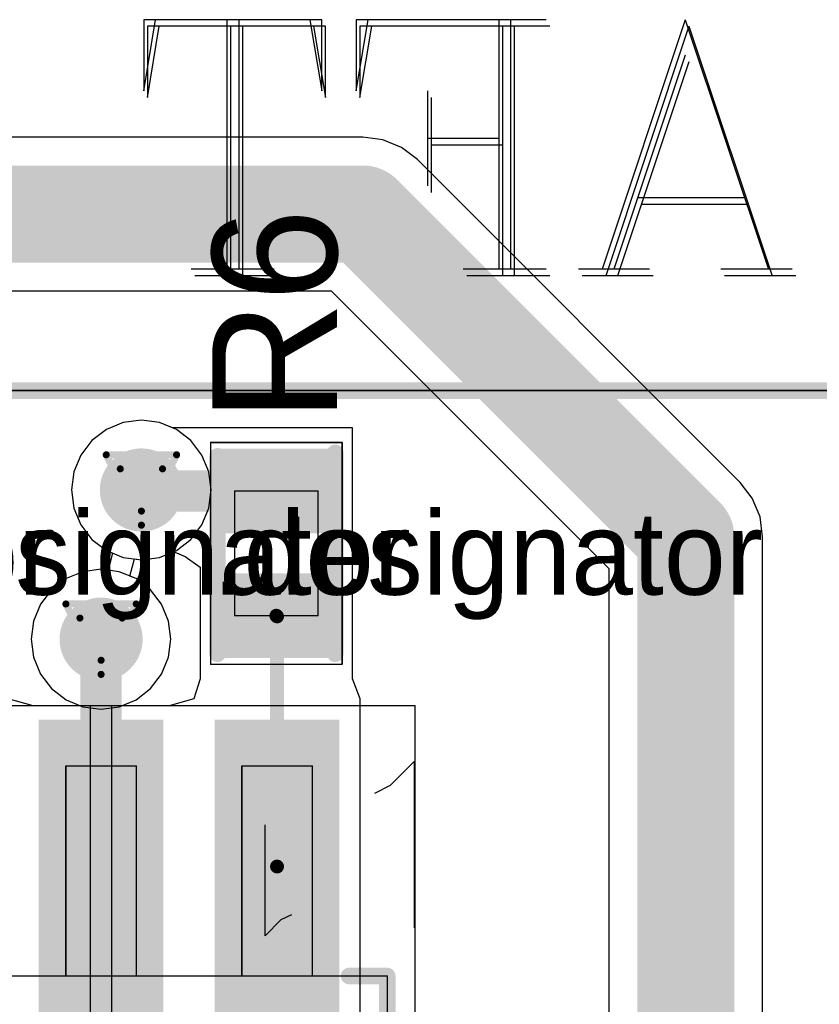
# Model space of a CAD drawing. Header units: millimetres. Extents: x 138 to 555, y 26 to 334.
# Tile 692 of 713: x 324.72 to 330.49, y 300.83 to 307.93. Entities that reach past the tile are written whole.
import ezdxf

# ---------------------------------------------------------------- set-up
doc = ezdxf.new("R2010")
doc.units = ezdxf.units.MM
for name, color, linetype in [('BottomLayer', 5, 'Continuous'), ('BottomOverlay', 54, 'Continuous'), ('DrillDrawing', 1, 'Continuous'), ('Mechanical20', 56, 'Continuous'), ('Mechanical27', 56, 'Continuous'), ('Mechanical30', 56, 'Continuous'), ('MidLayer1', 16, 'Continuous'), ('MidLayer2', 76, 'Continuous'), ('MidLayer3', 90, 'Continuous'), ('MidLayer4', 156, 'Continuous'), ('MultiLayer', 9, 'Continuous'), ('TopLayer', 1, 'Continuous'), ('TopOverlay', 2, 'Continuous'), ('TopPaste', 8, 'Continuous'), ('TopSolder', 216, 'Continuous'), ('ViaHoleLayer', 16, 'Continuous')]:
    doc.layers.add(name, color=color, linetype=linetype)

# ---------------------------------------------------------------- blocks, each defined once
blk = doc.blocks.new('CON_SMARTCARD_CONCRAFT_093A_65_08A_B_516')
at = {"layer": 'BottomOverlay'}
for p, q in [((11.10452948, -3.62191808), (9.81909136, -3.62191808)), ((9.81909136, -3.62191808), (9.81909136, -4.13609282)), ((9.81909136, -4.13609282), (9.90478842, -3.62191808)), ((10.41896316, -3.62191808), (10.41896316, -5.421530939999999)), ((10.50465768, -3.62191808), (10.50465768, -5.421530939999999)), ((11.01883242, -3.62191808), (11.10452948, -4.13609282)), ((11.10452948, -4.13609282), (11.10452948, -3.62191808)), ((12.7241808, -3.62191808), (11.35304816, -3.62191808)), ((11.35304816, -3.62191808), (11.35304816, -4.13609282)), ((11.35304816, -4.13609282), (11.43874268, -3.62191808)), ((12.38139764, -3.62191808), (12.38139764, -5.421530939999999)), ((12.46709216, -3.62191808), (12.46709216, -5.421530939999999)), ((13.72682294, -3.62191808), (13.12695368, -5.421530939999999)), ((13.72682294, -3.62191808), (14.32669474, -5.421530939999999)), ((13.72682294, -3.87900418), (13.2126482, -5.421530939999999)), ((11.8672229, -4.13609282), (11.8672229, -4.82165914)), ((12.38139764, -4.47887598), (11.8672229, -4.47887598)), ((14.15530316, -4.9073562), (13.38403978, -4.9073562)), ((10.76174632, -5.421530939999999), (10.16187452, -5.421530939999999)), ((12.7241808, -5.421530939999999), (12.124309, -5.421530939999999)), ((13.46973684, -5.421530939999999), (12.95555956, -5.421530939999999)), ((14.49808632, -5.421530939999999), (13.98391158, -5.421530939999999))]:
    blk.add_line(p, q, dxfattribs=at)
at = {"layer": 'BottomOverlay', "const_width": 0.11999976}
blk.add_lwpolyline([(8.75000028, -6.2500002), (23.75000076, -6.2500002)], dxfattribs=at)
at = {"layer": 'Mechanical30'}
for p, q in [((11.07811856, -3.57405178), (9.79268044, -3.57405178)), ((9.79268044, -3.57405178), (9.79268044, -4.08822652)), ((9.79268044, -4.08822652), (9.8783775, -3.57405178)), ((10.39255224, -3.57405178), (10.39255224, -5.373664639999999)), ((10.47824676, -3.57405178), (10.47824676, -5.373664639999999)), ((10.9924215, -3.57405178), (11.07811856, -4.08822652)), ((11.07811856, -4.08822652), (11.07811856, -3.57405178)), ((12.69776988, -3.57405178), (11.32663724, -3.57405178)), ((11.32663724, -3.57405178), (11.32663724, -4.08822652)), ((11.32663724, -4.08822652), (11.41233176, -3.57405178)), ((12.35498672, -3.57405178), (12.35498672, -5.373664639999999)), ((12.44068124, -3.57405178), (12.44068124, -5.373664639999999)), ((13.70041202, -3.57405178), (13.10054276, -5.373664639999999)), ((13.70041202, -3.57405178), (14.30028382, -5.373664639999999)), ((13.70041202, -3.83113788), (13.18623728, -5.373664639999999)), ((11.84081198, -4.08822652), (11.84081198, -4.77379284)), ((12.35498672, -4.43100968), (11.84081198, -4.43100968)), ((14.12889224, -4.8594899), (13.35762886, -4.8594899)), ((10.7353354, -5.373664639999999), (10.1354636, -5.373664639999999)), ((12.69776988, -5.373664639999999), (12.09789808, -5.373664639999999)), ((13.44332592, -5.373664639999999), (12.92914864, -5.373664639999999)), ((14.4716754, -5.373664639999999), (13.95750066, -5.373664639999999))]:
    blk.add_line(p, q, dxfattribs=at)
at = {"layer": 'Mechanical30', "const_width": 0.00999998}
blk.add_lwpolyline([(8.75000028, -6.2500002), (23.75000076, -6.2500002)], dxfattribs=at)
blk = doc.blocks.new('R0402_674')
at = {"layer": 'Mechanical20', "const_width": 0.00999998}
for points in [[(-0.80000094, 0.47500032), (-0.80000094, -0.47500032)], [(-0.80000094, 0.47500032), (0.80000094, 0.47500032)], [(0.80000094, 0.47500032), (0.80000094, -0.47500032)], [(-0.80000094, -0.47500032), (0.80000094, -0.47500032)]]:
    blk.add_lwpolyline(points, dxfattribs=at)
at = {"layer": 'Mechanical20', "const_width": 0.00499872}
for points in [[(-0.8025002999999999, 0.47500032, 1), (-0.7975015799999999, 0.47500032, 1)], [(-0.8025002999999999, 0.47500032, 1), (-0.7975015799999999, 0.47500032, 1)], [(0.7975015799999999, 0.47500032, 1), (0.8025002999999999, 0.47500032, 1)], [(0.7975015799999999, 0.47500032, 1), (0.8025002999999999, 0.47500032, 1)], [(-0.8025002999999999, -0.47500032, 1), (-0.7975015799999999, -0.47500032, 1)], [(-0.8025002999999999, -0.47500032, 1), (-0.7975015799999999, -0.47500032, 1)], [(0.7975015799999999, -0.47500032, 1), (0.8025002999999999, -0.47500032, 1)], [(0.7975015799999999, -0.47500032, 1), (0.8025002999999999, -0.47500032, 1)]]:
    blk.add_lwpolyline(points, format="xyb", close=True, dxfattribs=at)
at = {"layer": 'Mechanical27', "const_width": 0.00999998}
for points in [[(-0.4499991, 0.2999994), (-0.4499991, -0.2999994)], [(-0.4499991, 0.2999994), (0.4499991, 0.2999994)], [(0.4499991, 0.2999994), (0.4499991, -0.2999994)], [(-0.4499991, -0.2999994), (0.4499991, -0.2999994)]]:
    blk.add_lwpolyline(points, dxfattribs=at)
at = {"layer": 'Mechanical27', "const_width": 0.00499872}
for points in [[(-0.45249846, 0.2999994, 1), (-0.44749974, 0.2999994, 1)], [(-0.45249846, 0.2999994, 1), (-0.44749974, 0.2999994, 1)], [(0.44749974, 0.2999994, 1), (0.45249846, 0.2999994, 1)], [(0.44749974, 0.2999994, 1), (0.45249846, 0.2999994, 1)], [(-0.45249846, -0.2999994, 1), (-0.44749974, -0.2999994, 1)], [(-0.45249846, -0.2999994, 1), (-0.44749974, -0.2999994, 1)], [(0.44749974, -0.2999994, 1), (0.45249846, -0.2999994, 1)], [(0.44749974, -0.2999994, 1), (0.45249846, -0.2999994, 1)]]:
    blk.add_lwpolyline(points, format="xyb", close=True, dxfattribs=at)
at = {"layer": 'TopLayer'}
for points in [[(-0.19500088, -0.3499993), (-0.19500088, 0.3499993), (-0.7049973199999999, -0.3499993), (-0.7049973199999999, 0.3499993)], [(0.7049973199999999, -0.3499993), (0.7049973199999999, 0.3499993), (0.19500088, -0.3499993), (0.19500088, 0.3499993)]]:
    blk.add_solid(points, dxfattribs=at)
at = {"layer": 'TopOverlay', "const_width": 0.11999976}
for points in [[(-0.72499982, 0.42500042), (0.7000011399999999, 0.42500042)], [(-0.72499982, -0.42500042), (0.72499982, -0.42500042)]]:
    blk.add_lwpolyline(points, dxfattribs=at)
at = {"layer": 'TopOverlay', "const_width": 0.05999988}
for points in [[(-0.7549997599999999, 0.42500042, 1), (-0.69499988, 0.42500042, 1)], [(0.6700012, 0.42500042, 1), (0.73000108, 0.42500042, 1)], [(-0.7549997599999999, -0.42500042, 1), (-0.69499988, -0.42500042, 1)], [(0.69499988, -0.42500042, 1), (0.7549997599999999, -0.42500042, 1)]]:
    blk.add_lwpolyline(points, format="xyb", close=True, dxfattribs=at)
at = {"layer": 'TopPaste'}
for points in [[(-0.19500088, -0.3499993), (-0.19500088, 0.3499993), (-0.7049973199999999, -0.3499993), (-0.7049973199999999, 0.3499993)], [(0.7049973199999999, -0.3499993), (0.7049973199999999, 0.3499993), (0.19500088, -0.3499993), (0.19500088, 0.3499993)]]:
    blk.add_solid(points, dxfattribs=at)
at = {"layer": 'TopSolder'}
for points in [[(-0.14500098, -0.3999992), (-0.14500098, 0.3999992), (-0.7549972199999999, -0.3999992), (-0.7549972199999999, 0.3999992)], [(0.7549972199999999, -0.3999992), (0.7549972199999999, 0.3999992), (0.14500098, -0.3999992), (0.14500098, 0.3999992)]]:
    blk.add_solid(points, dxfattribs=at)
blk = doc.blocks.new('ICC_SO28_18P10X7P60_P127_942')
at = {"layer": 'Mechanical20', "const_width": 0.00999998}
for points in [[(-9.249999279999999, 3.75000012), (-9.249999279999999, -5.7500012)], [(8.60000058, -5.7500012), (-9.249999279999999, -5.7500012)]]:
    blk.add_lwpolyline(points, dxfattribs=at)
at = {"layer": 'Mechanical20', "const_width": 0.00499872}
blk.add_lwpolyline([(-9.252498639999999, -5.7500012, 1), (-9.24749992, -5.7500012, 1)], format="xyb", close=True, dxfattribs=at)
blk.add_lwpolyline([(-9.252498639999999, -5.7500012, 1), (-9.24749992, -5.7500012, 1)], format="xyb", close=True, dxfattribs=at)
at = {"layer": 'Mechanical27'}
for p, q in [((-8.2828257, -4.20443406), (-8.1685638, -4.09017216)), ((-8.1685638, -4.09017216), (-8.1685638, -4.89000292)), ((-8.3590003, -4.24252136), (-8.2828257, -4.20443406))]:
    blk.add_line(p, q, dxfattribs=at)
at = {"layer": 'Mechanical27', "const_width": 0.00999998}
for points in [[(-9.049999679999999, 3.80000002), (-9.049999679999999, -3.80000002)], [(9.049999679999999, -3.80000002), (-9.049999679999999, -3.80000002)], [(-8.509, -3.80000002), (-8.509, -5.3150008)], [(-8.001, -3.80000002), (-8.001, -5.3150008)], [(-7.239, -3.80000002), (-7.239, -5.3150008)], [(-6.731, -3.80000002), (-6.731, -5.3150008)], [(-8.001, -5.3150008), (-8.509, -5.3150008)], [(-6.731, -5.3150008), (-7.239, -5.3150008)]]:
    blk.add_lwpolyline(points, dxfattribs=at)
at = {"layer": 'Mechanical27', "const_width": 0.00499872}
for points in [[(-9.052499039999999, -3.80000002, 1), (-9.04750032, -3.80000002, 1)], [(-9.052499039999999, -3.80000002, 1), (-9.04750032, -3.80000002, 1)], [(-8.51149936, -3.80000002, 1), (-8.506500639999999, -3.80000002, 1)], [(-8.00349936, -3.80000002, 1), (-7.99850064, -3.80000002, 1)], [(-7.24149936, -3.80000002, 1), (-7.236500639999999, -3.80000002, 1)], [(-6.73349936, -3.80000002, 1), (-6.72850064, -3.80000002, 1)], [(-8.51149936, -5.3150008, 1), (-8.506500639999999, -5.3150008, 1)], [(-8.51149936, -5.3150008, 1), (-8.506500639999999, -5.3150008, 1)], [(-8.00349936, -5.3150008, 1), (-7.99850064, -5.3150008, 1)], [(-8.00349936, -5.3150008, 1), (-7.99850064, -5.3150008, 1)], [(-7.24149936, -5.3150008, 1), (-7.236500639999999, -5.3150008, 1)], [(-7.24149936, -5.3150008, 1), (-7.236500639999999, -5.3150008, 1)], [(-6.73349936, -5.3150008, 1), (-6.72850064, -5.3150008, 1)], [(-6.73349936, -5.3150008, 1), (-6.72850064, -5.3150008, 1)]]:
    blk.add_lwpolyline(points, format="xyb", close=True, dxfattribs=at)
at = {"layer": 'TopLayer'}
for points in [[(-7.855000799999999, -5.600001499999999), (-7.855000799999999, -3.58000046), (-8.654999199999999, -5.600001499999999), (-8.654999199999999, -3.58000046)], [(-6.5850008, -5.600001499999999), (-6.5850008, -3.58000046), (-7.384999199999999, -5.600001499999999), (-7.384999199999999, -3.58000046)]]:
    blk.add_solid(points, dxfattribs=at)
at = {"layer": 'TopOverlay'}
for p, q in [((-9.24508438, -5.34773632), (-9.24508438, -4.14799272)), ((-9.0736928, -5.176344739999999), (-9.24508438, -5.34773632)), ((-8.9594309, -5.11921252), (-9.0736928, -5.176344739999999))]:
    blk.add_line(p, q, dxfattribs=at)
at = {"layer": 'TopOverlay', "const_width": 0.11999976}
for points in [[(-9.049999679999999, 3.80000002), (-9.049999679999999, -3.80000002)], [(-8.77499896, -3.80000002), (-9.049999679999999, -3.80000002)]]:
    blk.add_lwpolyline(points, dxfattribs=at)
at = {"layer": 'TopOverlay', "const_width": 0.05999988}
for points in [[(-9.079999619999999, -3.80000002, 1), (-9.01999974, -3.80000002, 1)], [(-9.079999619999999, -3.80000002, 1), (-9.01999974, -3.80000002, 1)], [(-8.8049989, -3.80000002, 1), (-8.74499902, -3.80000002, 1)]]:
    blk.add_lwpolyline(points, format="xyb", close=True, dxfattribs=at)
at = {"layer": 'TopPaste'}
for points in [[(-7.855000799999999, -5.600001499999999), (-7.855000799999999, -3.58000046), (-8.654999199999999, -5.600001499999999), (-8.654999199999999, -3.58000046)], [(-6.5850008, -5.600001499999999), (-6.5850008, -3.58000046), (-7.384999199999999, -5.600001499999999), (-7.384999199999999, -3.58000046)]]:
    blk.add_solid(points, dxfattribs=at)
at = {"layer": 'TopSolder'}
for points in [[(-7.8050009, -5.6500014), (-7.8050009, -3.53000056), (-8.7049991, -5.6500014), (-8.7049991, -3.53000056)], [(-6.5350009, -5.6500014), (-6.5350009, -3.53000056), (-7.4349991, -5.6500014), (-7.4349991, -3.53000056)]]:
    blk.add_solid(points, dxfattribs=at)

msp = doc.modelspace()

# ---------------------------------------------------------------- linework, layer by layer
at = {"layer": 'BottomLayer'}
for p, q in [((325.46617152, 305.02681692), (325.34454108, 304.97643348)), ((325.59669704, 305.04400002), (325.46617152, 305.02681692)), ((325.72722256, 305.02681692), (325.59669704, 305.04400002)), ((325.848853, 304.97643348), (325.72722256, 305.02681692)), ((325.34454108, 304.97643348), (325.24009374, 304.89628886)), ((325.95330034, 304.89628886), (325.848853, 304.97643348)), ((325.24009374, 304.89628886), (325.15994912, 304.79184152)), ((326.03344496, 304.79184152), (325.95330034, 304.89628886)), ((325.15994912, 304.79184152), (325.10956568, 304.67021108)), ((326.0838284, 304.67021108), (326.03344496, 304.79184152)), ((325.10956568, 304.67021108), (325.09238258, 304.53968556)), ((326.1010115, 304.53968556), (326.0838284, 304.67021108)), ((325.09238258, 304.53968556), (325.10956568, 304.40916004)), ((326.0838284, 304.40916004), (326.1010115, 304.53968556)), ((325.10956568, 304.40916004), (325.15994912, 304.2875296)), ((326.03344496, 304.2875296), (326.0838284, 304.40916004)), ((325.15994912, 304.2875296), (325.24009374, 304.18308226)), ((325.95330034, 304.18308226), (326.03344496, 304.2875296)), ((325.24009374, 304.18308226), (325.34454108, 304.10293764)), ((325.848853, 304.10293764), (325.95330034, 304.18308226)), ((325.34454108, 304.10293764), (325.46617152, 304.0525542)), ((325.72722256, 304.0525542), (325.848853, 304.10293764)), ((325.46617152, 304.0525542), (325.59669704, 304.0353711)), ((325.59669704, 304.0353711), (325.72722256, 304.0525542))]:
    msp.add_line(p, q, dxfattribs=at)
at = {"layer": 'BottomLayer', "const_width": 0.2999994}
for points in [[(325.44669734, 304.53968556, 1), (325.74669674, 304.53968556, 1)], [(325.1557124, 303.46304306, 1), (325.4557118, 303.46304306, 1)]]:
    msp.add_lwpolyline(points, format="xyb", close=True, dxfattribs=at)
at = {"layer": 'DrillDrawing', "const_width": 0.0508}
for points in [[(325.34269704, 304.79368556), (325.85069704, 304.79368556)], [(325.34269704, 304.79368556), (325.59669704, 304.28568556)], [(325.59669704, 304.28568556), (325.85069704, 304.79368556)], [(325.44429704, 304.69208556), (325.74909704, 304.69208556)], [(325.44429704, 304.69208556), (325.59669704, 304.38728556)], [(325.59669704, 304.38728556), (325.74909704, 304.69208556)], [(325.0517121, 303.71704306), (325.5597121, 303.71704306)], [(325.0517121, 303.71704306), (325.3057121, 303.20904306)], [(325.3057121, 303.20904306), (325.5597121, 303.71704306)], [(325.1533121, 303.61544306), (325.4581121, 303.61544306)], [(325.1533121, 303.61544306), (325.3057121, 303.31064306)], [(325.3057121, 303.31064306), (325.4581121, 303.61544306)]]:
    msp.add_lwpolyline(points, dxfattribs=at)
at = {"layer": 'DrillDrawing', "const_width": 0.0254}
for points in [[(325.32999704, 304.79368556, 1), (325.35539704, 304.79368556, 1)], [(325.32999704, 304.79368556, 1), (325.35539704, 304.79368556, 1)], [(325.83799704, 304.79368556, 1), (325.86339704, 304.79368556, 1)], [(325.83799704, 304.79368556, 1), (325.86339704, 304.79368556, 1)], [(325.43159704, 304.69208556, 1), (325.45699704, 304.69208556, 1)], [(325.43159704, 304.69208556, 1), (325.45699704, 304.69208556, 1)], [(325.73639704, 304.69208556, 1), (325.76179704, 304.69208556, 1)], [(325.73639704, 304.69208556, 1), (325.76179704, 304.69208556, 1)], [(325.58399704, 304.38728556, 1), (325.60939704, 304.38728556, 1)], [(325.58399704, 304.38728556, 1), (325.60939704, 304.38728556, 1)], [(325.58399704, 304.28568556, 1), (325.60939704, 304.28568556, 1)], [(325.58399704, 304.28568556, 1), (325.60939704, 304.28568556, 1)], [(325.0390121, 303.71704306, 1), (325.0644121, 303.71704306, 1)], [(325.0390121, 303.71704306, 1), (325.0644121, 303.71704306, 1)], [(325.5470121, 303.71704306, 1), (325.5724121, 303.71704306, 1)], [(325.5470121, 303.71704306, 1), (325.5724121, 303.71704306, 1)], [(325.1406121, 303.61544306, 1), (325.1660121, 303.61544306, 1)], [(325.1406121, 303.61544306, 1), (325.1660121, 303.61544306, 1)], [(325.4454121, 303.61544306, 1), (325.4708121, 303.61544306, 1)], [(325.4454121, 303.61544306, 1), (325.4708121, 303.61544306, 1)], [(325.2930121, 303.31064306, 1), (325.3184121, 303.31064306, 1)], [(325.2930121, 303.31064306, 1), (325.3184121, 303.31064306, 1)], [(325.2930121, 303.20904306, 1), (325.3184121, 303.20904306, 1)], [(325.2930121, 303.20904306, 1), (325.3184121, 303.20904306, 1)]]:
    msp.add_lwpolyline(points, format="xyb", close=True, dxfattribs=at)
at = {"layer": 'MidLayer1'}
for p, q in [((325.46617152, 305.02681692), (325.34454108, 304.97643348)), ((325.59669704, 305.04400002), (325.46617152, 305.02681692)), ((325.72722256, 305.02681692), (325.59669704, 305.04400002)), ((325.848853, 304.97643348), (325.72722256, 305.02681692)), ((325.34454108, 304.97643348), (325.24009374, 304.89628886)), ((325.95330034, 304.89628886), (325.848853, 304.97643348)), ((325.24009374, 304.89628886), (325.15994912, 304.79184152)), ((326.03344496, 304.79184152), (325.95330034, 304.89628886)), ((325.15994912, 304.79184152), (325.10956568, 304.67021108)), ((326.0838284, 304.67021108), (326.03344496, 304.79184152)), ((325.10956568, 304.67021108), (325.09238258, 304.53968556)), ((326.1010115, 304.53968556), (326.0838284, 304.67021108)), ((325.09238258, 304.53968556), (325.10956568, 304.40916004)), ((326.0838284, 304.40916004), (326.1010115, 304.53968556)), ((325.10956568, 304.40916004), (325.15994912, 304.2875296)), ((326.03344496, 304.2875296), (326.0838284, 304.40916004)), ((325.15994912, 304.2875296), (325.24009374, 304.18308226)), ((325.95330034, 304.18308226), (326.03344496, 304.2875296)), ((325.24009374, 304.18308226), (325.34454108, 304.10293764)), ((325.848853, 304.10293764), (325.95330034, 304.18308226)), ((325.34454108, 304.10293764), (325.389113, 304.08447438)), ((325.72722256, 304.0525542), (325.848853, 304.10293764)), ((325.389113, 304.08447438), (325.35595838, 303.96074336)), ((325.51329868, 303.91825424), (325.5464533, 304.04198526)), ((325.5464533, 304.04198526), (325.59669704, 304.0353711)), ((325.59669704, 304.0353711), (325.72722256, 304.0525542)), ((325.3057121, 303.96735752), (325.17518658, 303.95017442)), ((325.35595838, 303.96074336), (325.3057121, 303.96735752)), ((325.0535536, 303.89979098), (324.9491088, 303.81964636)), ((325.17518658, 303.95017442), (325.0535536, 303.89979098)), ((325.5578706, 303.89979098), (325.51329868, 303.91825424)), ((325.6623154, 303.81964636), (325.5578706, 303.89979098)), ((324.9491088, 303.81964636), (324.86896418, 303.71520156)), ((325.74246002, 303.71520156), (325.6623154, 303.81964636)), ((324.86896418, 303.71520156), (324.81858074, 303.59356858)), ((325.79284346, 303.59356858), (325.74246002, 303.71520156)), ((324.81858074, 303.59356858), (324.80139764, 303.46304306)), ((325.81002656, 303.46304306), (325.79284346, 303.59356858)), ((324.80139764, 303.46304306), (324.81858074, 303.33251754)), ((325.79284346, 303.33251754), (325.81002656, 303.46304306)), ((324.81858074, 303.33251754), (324.86896418, 303.21088456)), ((325.74246002, 303.21088456), (325.79284346, 303.33251754)), ((324.86896418, 303.21088456), (324.9491088, 303.10643976)), ((325.6623154, 303.10643976), (325.74246002, 303.21088456)), ((324.9491088, 303.10643976), (325.0535536, 303.02629514)), ((325.5578706, 303.02629514), (325.6623154, 303.10643976)), ((325.0535536, 303.02629514), (325.17518658, 302.9759117)), ((325.17518658, 302.9759117), (325.3057121, 302.9587286)), ((325.3057121, 302.9587286), (325.43623762, 302.9759117)), ((325.43623762, 302.9759117), (325.5578706, 303.02629514))]:
    msp.add_line(p, q, dxfattribs=at)
at = {"layer": 'MidLayer1', "const_width": 0.2999994}
for points in [[(325.44669734, 304.53968556, 1), (325.74669674, 304.53968556, 1)], [(325.1557124, 303.46304306, 1), (325.4557118, 303.46304306, 1)]]:
    msp.add_lwpolyline(points, format="xyb", close=True, dxfattribs=at)
at = {"layer": 'MidLayer2'}
for p, q in [((325.46617152, 305.02681692), (325.34454108, 304.97643348)), ((325.59669704, 305.04400002), (325.46617152, 305.02681692)), ((325.72722256, 305.02681692), (325.59669704, 305.04400002)), ((325.848853, 304.97643348), (325.72722256, 305.02681692)), ((325.34454108, 304.97643348), (325.24009374, 304.89628886)), ((325.95330034, 304.89628886), (325.848853, 304.97643348)), ((325.24009374, 304.89628886), (325.15994912, 304.79184152)), ((326.03344496, 304.79184152), (325.95330034, 304.89628886)), ((325.15994912, 304.79184152), (325.10956568, 304.67021108)), ((326.0838284, 304.67021108), (326.03344496, 304.79184152)), ((325.10956568, 304.67021108), (325.09238258, 304.53968556)), ((326.1010115, 304.53968556), (326.0838284, 304.67021108)), ((325.09238258, 304.53968556), (325.10956568, 304.40916004)), ((326.0838284, 304.40916004), (326.1010115, 304.53968556)), ((325.10956568, 304.40916004), (325.15994912, 304.2875296)), ((326.03344496, 304.2875296), (326.0838284, 304.40916004)), ((325.15994912, 304.2875296), (325.24009374, 304.18308226)), ((325.95330034, 304.18308226), (326.03344496, 304.2875296)), ((325.24009374, 304.18308226), (325.34454108, 304.10293764)), ((325.848853, 304.10293764), (325.95330034, 304.18308226)), ((325.34454108, 304.10293764), (325.46617152, 304.0525542)), ((325.72722256, 304.0525542), (325.848853, 304.10293764)), ((325.46617152, 304.0525542), (325.59669704, 304.0353711)), ((325.59669704, 304.0353711), (325.72722256, 304.0525542))]:
    msp.add_line(p, q, dxfattribs=at)
at = {"layer": 'MidLayer2', "const_width": 0.2999994}
for points in [[(325.44669734, 304.53968556, 1), (325.74669674, 304.53968556, 1)], [(325.1557124, 303.46304306, 1), (325.4557118, 303.46304306, 1)]]:
    msp.add_lwpolyline(points, format="xyb", close=True, dxfattribs=at)
at = {"layer": 'MidLayer3'}
for p, q in [((325.46617152, 305.02681692), (325.34454108, 304.97643348)), ((325.59669704, 305.04400002), (325.46617152, 305.02681692)), ((325.72722256, 305.02681692), (325.59669704, 305.04400002)), ((325.848853, 304.97643348), (325.72722256, 305.02681692)), ((325.34454108, 304.97643348), (325.24009374, 304.89628886)), ((325.95330034, 304.89628886), (325.848853, 304.97643348)), ((325.24009374, 304.89628886), (325.15994912, 304.79184152)), ((326.03344496, 304.79184152), (325.95330034, 304.89628886)), ((325.15994912, 304.79184152), (325.10956568, 304.67021108)), ((326.0838284, 304.67021108), (326.03344496, 304.79184152)), ((325.10956568, 304.67021108), (325.09238258, 304.53968556)), ((326.1010115, 304.53968556), (326.0838284, 304.67021108)), ((325.09238258, 304.53968556), (325.10956568, 304.40916004)), ((326.0838284, 304.40916004), (326.1010115, 304.53968556)), ((325.10956568, 304.40916004), (325.15994912, 304.2875296)), ((326.03344496, 304.2875296), (326.0838284, 304.40916004)), ((325.15994912, 304.2875296), (325.24009374, 304.18308226)), ((325.95330034, 304.18308226), (326.03344496, 304.2875296)), ((325.24009374, 304.18308226), (325.34454108, 304.10293764)), ((325.848853, 304.10293764), (325.95330034, 304.18308226)), ((325.34454108, 304.10293764), (325.46617152, 304.0525542)), ((325.72722256, 304.0525542), (325.848853, 304.10293764)), ((325.46617152, 304.0525542), (325.59669704, 304.0353711)), ((325.59669704, 304.0353711), (325.72722256, 304.0525542))]:
    msp.add_line(p, q, dxfattribs=at)
at = {"layer": 'MidLayer3', "const_width": 0.2999994}
for points in [[(325.44669734, 304.53968556, 1), (325.74669674, 304.53968556, 1)], [(325.1557124, 303.46304306, 1), (325.4557118, 303.46304306, 1)]]:
    msp.add_lwpolyline(points, format="xyb", close=True, dxfattribs=at)
at = {"layer": 'MidLayer4'}
for p, q in [((325.3057121, 303.96735752), (325.17518658, 303.95017442)), ((325.43623762, 303.95017442), (325.3057121, 303.96735752)), ((325.0535536, 303.89979098), (324.9491088, 303.81964636)), ((325.17518658, 303.95017442), (325.0535536, 303.89979098)), ((325.5578706, 303.89979098), (325.43623762, 303.95017442)), ((325.6623154, 303.81964636), (325.5578706, 303.89979098)), ((324.9491088, 303.81964636), (324.86896418, 303.71520156)), ((325.74246002, 303.71520156), (325.6623154, 303.81964636)), ((324.86896418, 303.71520156), (324.81858074, 303.59356858)), ((325.79284346, 303.59356858), (325.74246002, 303.71520156)), ((324.81858074, 303.59356858), (324.80139764, 303.46304306)), ((325.81002656, 303.46304306), (325.79284346, 303.59356858)), ((324.80139764, 303.46304306), (324.81858074, 303.33251754)), ((325.79284346, 303.33251754), (325.81002656, 303.46304306)), ((324.81858074, 303.33251754), (324.86896418, 303.21088456)), ((325.74246002, 303.21088456), (325.79284346, 303.33251754)), ((324.86896418, 303.21088456), (324.9491088, 303.10643976)), ((325.6623154, 303.10643976), (325.74246002, 303.21088456)), ((324.9491088, 303.10643976), (325.0535536, 303.02629514)), ((325.5578706, 303.02629514), (325.6623154, 303.10643976)), ((325.0535536, 303.02629514), (325.17518658, 302.9759117)), ((325.17518658, 302.9759117), (325.3057121, 302.9587286)), ((325.3057121, 302.9587286), (325.43623762, 302.9759117)), ((325.43623762, 302.9759117), (325.5578706, 303.02629514))]:
    msp.add_line(p, q, dxfattribs=at)
for points, const_width in [([(325.44669734, 304.53968556, 1), (325.74669674, 304.53968556, 1)], 0.2999994), ([(325.52169846, 304.53968556, 1), (325.67169562, 304.53968556, 1)], 0.1499997), ([(325.52169846, 304.52485958, 1), (325.67169562, 304.52485958, 1)], 0.1499997), ([(325.1557124, 303.46304306, 1), (325.4557118, 303.46304306, 1)], 0.2999994)]:
    msp.add_lwpolyline(points, format="xyb", close=True, dxfattribs=dict(at, const_width=const_width))
at = {"layer": 'MidLayer4', "const_width": 0.2999994}
msp.add_lwpolyline([(325.59669704, 304.52485958), (325.59669704, 304.53968556)], dxfattribs=at)
at = {"layer": 'MultiLayer', "const_width": 0.2999994}
for points in [[(325.44669734, 304.53968556, 1), (325.74669674, 304.53968556, 1)], [(325.1557124, 303.46304306, 1), (325.4557118, 303.46304306, 1)]]:
    msp.add_lwpolyline(points, format="xyb", close=True, dxfattribs=at)
at = {"layer": 'TopLayer'}
for p, q in [((327.1954721, 307.0858095), (321.17954814, 307.0858095)), ((327.33905322, 307.06690682), (327.1954721, 307.0858095)), ((327.47284264, 307.0114891), (327.33905322, 307.06690682)), ((327.58773446, 306.92332824), (327.47284264, 307.0114891)), ((329.91677222, 304.59429048), (327.58773446, 306.92332824)), ((321.40932924, 305.97632226), (326.965691, 305.97632226)), ((326.965691, 305.97632226), (328.96976624, 303.97224702)), ((325.46617152, 305.02681692), (325.34454108, 304.97643348)), ((325.59669704, 305.04400002), (325.46617152, 305.02681692)), ((325.72722256, 305.02681692), (325.59669704, 305.04400002)), ((325.82074028, 304.98807938), (325.72722256, 305.02681692)), ((325.34454108, 304.97643348), (325.24009374, 304.89628886)), ((326.02045794, 304.9873885), (325.82074028, 304.98807938)), ((326.02045794, 304.98738596), (326.02045794, 304.9873885)), ((327.1204532, 304.98738596), (326.02045794, 304.98738596)), ((327.1204532, 304.07739032), (327.1204532, 304.98738596)), ((325.24009374, 304.89628886), (325.15994912, 304.79184152)), ((325.15994912, 304.79184152), (325.10956568, 304.67021108)), ((325.10956568, 304.67021108), (325.09238258, 304.53968556)), ((325.09238258, 304.53968556), (325.10956568, 304.40916004)), ((330.00493308, 304.47939866), (329.91677222, 304.59429048)), ((330.06035334, 304.3456067), (330.00493308, 304.47939866)), ((325.10956568, 304.40916004), (325.15994912, 304.2875296)), ((330.07925348, 304.20202812), (330.06035334, 304.3456067)), ((325.15994912, 304.2875296), (325.24009374, 304.18308226)), ((325.24009374, 304.18308226), (325.34454108, 304.10293764)), ((330.07925348, 280.22813906), (330.07925348, 304.20202812)), ((325.34454108, 304.10293764), (325.46617152, 304.0525542)), ((325.46617152, 304.0525542), (325.59669704, 304.0353711)), ((325.59669704, 304.0353711), (325.72722256, 304.0525542)), ((325.72722256, 304.0525542), (325.8204558, 304.0911749)), ((325.8204558, 304.0911749), (325.83687436, 304.09004206)), ((325.83687436, 304.09004206), (325.91205582, 304.05858416)), ((325.91205582, 304.05858416), (326.0204554, 303.98251624)), ((327.1204532, 303.17739974), (327.1204532, 304.07739032)), ((326.0204554, 303.98251624), (326.0204554, 303.17739466)), ((328.96976624, 303.97224702), (328.96976624, 279.99835796)), ((326.02045286, 303.17739466), (325.97545676, 303.03239368)), ((326.0204554, 303.17739466), (326.02045286, 303.17739466)), ((327.12045828, 303.1773972), (327.1204532, 303.17739974)), ((327.17546198, 303.0323886), (327.12045828, 303.1773972)), ((324.81474026, 302.98239124), (324.63545436, 303.03239368)), ((325.2304646, 302.98239124), (324.81474026, 302.98239124)), ((325.2304646, 301.82239356), (325.2304646, 302.98239124)), ((325.77545462, 302.98239124), (325.38046176, 302.98239124)), ((325.38046176, 302.98239124), (325.38046176, 301.82239356)), ((325.79617086, 302.98239124), (325.77545462, 302.98239124)), ((325.97545676, 303.03239368), (325.79617086, 302.98239124)), ((327.17545436, 303.00017124), (327.17545944, 303.0323886)), ((327.17545436, 300.6123909), (327.17545436, 303.00017124)), ((327.17545944, 303.0323886), (327.17546198, 303.0323886)), ((325.2304646, 300.6623908), (325.2304646, 301.82239356)), ((325.38046176, 301.82239356), (325.38046176, 300.6623908))]:
    msp.add_line(p, q, dxfattribs=at)
for points, const_width in [([(321.17954814, 306.53106588), (327.1954721, 306.53106588)], 0.7000011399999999), ([(327.1954721, 306.53106588), (329.52450986, 304.20202812)], 0.7000011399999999), ([(325.59669704, 304.53968556), (325.60398684, 304.53239576)], 0.2999994), ([(325.60398684, 304.53239576), (326.57046192, 304.53239576)], 0.2999994), ([(329.52450986, 279.99835796), (329.52450986, 304.20202812)], 0.7000011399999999), ([(326.57046192, 303.63237216), (326.57544032, 303.62739376)], 0.0999998), ([(326.57544032, 301.82236816), (326.57544032, 303.62739376)], 0.0999998), ([(325.30544032, 303.46277128), (325.3057121, 303.46304306)], 0.2999994), ([(325.30544032, 301.82236816), (325.30544032, 303.46277128)], 0.2999994)]:
    msp.add_lwpolyline(points, dxfattribs=dict(at, const_width=const_width))
for points, const_width in [([(327.02047118, 306.53106588, 1), (327.37047302, 306.53106588, 1)], 0.3499993), ([(327.02047118, 306.53106588, 1), (327.37047302, 306.53106588, 1)], 0.3499993), ([(325.44669734, 304.53968556, 1), (325.74669674, 304.53968556, 1)], 0.2999994), ([(325.52169846, 304.53968556, 1), (325.67169562, 304.53968556, 1)], 0.1499997), ([(325.52898826, 304.53239576, 1), (325.67898542, 304.53239576, 1)], 0.1499997), ([(325.52898826, 304.53239576, 1), (325.67898542, 304.53239576, 1)], 0.1499997), ([(326.49546334, 304.53239576, 1), (326.6454605, 304.53239576, 1)], 0.1499997), ([(329.34950894, 304.20202812, 1), (329.69951078, 304.20202812, 1)], 0.3499993), ([(329.34950894, 304.20202812, 1), (329.69951078, 304.20202812, 1)], 0.3499993), ([(325.1557124, 303.46304306, 1), (325.4557118, 303.46304306, 1)], 0.2999994), ([(326.54546324, 303.63237216, 1), (326.5954606, 303.63237216, 1)], 0.0499999), ([(326.55044164, 303.62739376, 1), (326.600439, 303.62739376, 1)], 0.0499999), ([(326.55044164, 303.62739376, 1), (326.600439, 303.62739376, 1)], 0.0499999), ([(325.23044174, 303.46277128, 1), (325.3804389, 303.46277128, 1)], 0.1499997), ([(325.23044174, 303.46277128, 1), (325.3804389, 303.46277128, 1)], 0.1499997), ([(325.23071352, 303.46304306, 1), (325.38071068, 303.46304306, 1)], 0.1499997), ([(325.23044174, 301.82236816, 1), (325.3804389, 301.82236816, 1)], 0.1499997), ([(326.55044164, 301.82236816, 1), (326.600439, 301.82236816, 1)], 0.0499999)]:
    msp.add_lwpolyline(points, format="xyb", close=True, dxfattribs=dict(at, const_width=const_width))
at = {"layer": 'ViaHoleLayer', "const_width": 0.1499997}
for points in [[(325.52169846, 304.53968556, 1), (325.67169562, 304.53968556, 1)], [(325.23071352, 303.46304306, 1), (325.38071068, 303.46304306, 1)]]:
    msp.add_lwpolyline(points, format="xyb", close=True, dxfattribs=at)

# ---------------------------------------------------------------- block references
for name, p, rotation in [('CON_SMARTCARD_CONCRAFT_093A_65_08A_B_516', (315.82045548, 311.50738816), 360), ('R0402_674', (326.5704543, 304.08238904), 90), ('ICC_SO28_18P10X7P60_P127_942', (318.32045556, 297.23239004), 180)]:
    msp.add_blockref(name, p, dxfattribs=dict(rotation=rotation))

# ---------------------------------------------------------------- texts
at = {"layer": 'Mechanical27'}
for p in [(321.0052, 303.784), (323.5706, 303.784), (326.1106, 303.784)]:
    msp.add_text('.designator', height=0.5999987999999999, dxfattribs=at).set_placement(p)
at = {"layer": 'TopOverlay'}
msp.add_text('R6', height=0.90000074, rotation=90, dxfattribs=at).set_placement((327.00731906, 305.03076916))

doc.saveas('drawing.dxf')
